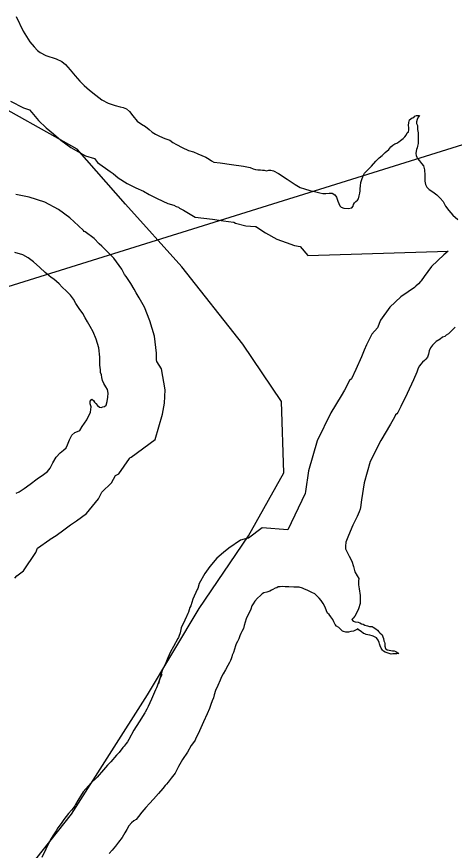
# Model space of a CAD drawing. Extents: x 1662474 to 1856135, y 779280 to 917889.
# Drawn here: x 1734319 to 1734898, y 799088 to 800189 of the extents above; entities that cross this region are included whole.
import ezdxf

# ---------------------------------------------------------------- set-up
doc = ezdxf.new("R2010")
doc.units = 0
for name, color, linetype in [('Exist Boundary Political City Limit New', 7, 'Continuous'), ('Exist Hydrographic Lake Shore', 7, 'Continuous'), ('Exist Road Primary Interstate Structure Standard Bridge Number Label', 7, 'Continuous'), ('Map Preparation Boundary City Limit Buffer Line', 7, 'Continuous'), ('Old_Level_44', 7, 'Continuous')]:
    doc.layers.add(name, color=color, linetype=linetype)

msp = doc.modelspace()

# ---------------------------------------------------------------- linework, layer by layer
at = {"layer": 'Exist Boundary Political City Limit New'}
msp.add_lwpolyline([(1734286.8, 799004.4), (1734391.8, 799136), (1734492.1, 799293.8), (1734560.5, 799407.8), (1734625.8, 799503.5), (1734672.2, 799586.6), (1734669.4, 799680.9), (1734617.9, 799756.8), (1734537.5, 799858.7), (1734462.9, 799941.7), (1734399.1, 800014.2), (1734271.5, 800085.6), (1734192, 800080.9), (1734073.6, 800063.8), (1733986.1, 800043.5), (1733875.9, 800005.3), (1733759.5, 799963.1), (1733676.2, 799924.5), (1733573.8, 799878.8)], dxfattribs=at)
at = {"layer": 'Exist Hydrographic Lake Shore'}
for points in [[(1734318.5, 800189.2), (1734327.9, 800170.1), (1734336.6, 800155.9), (1734342.1, 800149.3), (1734346.6, 800144.3), (1734350, 800141.9), (1734357.6, 800138), (1734371.2, 800133.3), (1734378.9, 800129.9), (1734383.6, 800125.9), (1734389.9, 800118.9), (1734396.4, 800111), (1734402.5, 800103.9), (1734408.2, 800098.4), (1734415.6, 800092.1), (1734423.8, 800085.6), (1734431.9, 800079.5), (1734440.2, 800074.8), (1734449.5, 800071.9), (1734456, 800070.3), (1734459.8, 800069.2), (1734462, 800068.5), (1734464.4, 800067.4), (1734468.1, 800064), (1734472.9, 800058.2), (1734478.4, 800051.4), (1734484.1, 800047.2), (1734489.4, 800044.1), (1734494.1, 800040.4), (1734498.2, 800036.7), (1734502.5, 800034.1), (1734508, 800031.2), (1734515.1, 800028.3), (1734521.4, 800025.9), (1734525.6, 800023.1), (1734530.2, 800020.4), (1734537.9, 800016.5), (1734546.2, 800012.6), (1734552.9, 800010.5), (1734558.4, 800008.1), (1734563.9, 800006), (1734569.1, 800003.6), (1734573.4, 800000.8), (1734576.8, 799998.9), (1734579.9, 799997.1), (1734588, 799996.1), (1734603.2, 799993.9), (1734618.8, 799991.6), (1734627.6, 799989.8), (1734631.6, 799988.2), (1734634.8, 799987.4), (1734637.9, 799987.1), (1734641.4, 799987.1), (1734644, 799986.6), (1734646.2, 799986.3), (1734649.2, 799985.8), (1734652.4, 799986.3), (1734655.2, 799986.3), (1734658.6, 799985.6), (1734665.2, 799982.1), (1734676.5, 799974.8), (1734687.2, 799967.7), (1734694.1, 799963.8), (1734699.4, 799961.9), (1734706.6, 799959.6), (1734714.8, 799957.7), (1734720, 799956.4), (1734724, 799955.6), (1734727.6, 799955.6), (1734732.1, 799956.1), (1734736.1, 799955.9), (1734739.8, 799954.1), (1734742.1, 799950.9), (1734743.6, 799945.6), (1734744.8, 799942.5), (1734746.2, 799939.6), (1734747.9, 799937.8), (1734751.5, 799936.4)], [(1734751.5, 799936.4), (1734757.4, 799935.7), (1734762.2, 799936.7), (1734763.9, 799939.1), (1734764.4, 799941.2), (1734765.8, 799943.2), (1734767.5, 799944.9), (1734769.6, 799946.7), (1734771.2, 799948.8), (1734772, 799952.4), (1734772.8, 799956.1), (1734773.4, 799959), (1734773.4, 799961.9), (1734773.6, 799965.6), (1734774.1, 799970.3), (1734776, 799975.6), (1734777.8, 799980), (1734778.9, 799982.6), (1734782.2, 799985.6), (1734788, 799991.6), (1734794.1, 799998.4), (1734798.2, 800002.9), (1734802.5, 800006), (1734806.4, 800009.9), (1734810.9, 800013.9), (1734813.8, 800017.3), (1734816.6, 800019.6), (1734819, 800021.2), (1734821.6, 800022.2), (1734824.2, 800024.1), (1734826.4, 800025.7), (1734830, 800028.3), (1734832.4, 800030.4), (1734834, 800032.8), (1734835.5, 800035.7), (1734836.9, 800037.2), (1734837.6, 800039.6), (1734837.4, 800042.8), (1734836.9, 800045.6), (1734837.4, 800049.3), (1734838.6, 800052.8), (1734840, 800054.1), (1734842.1, 800055.6), (1734844.2, 800056.1), (1734845.5, 800057.7), (1734847.6, 800058.5), (1734851.5, 800058.8), (1734850, 800056.4), (1734848.6, 800053.5), (1734847.6, 800050.4), (1734847.6, 800048.2), (1734849.1, 800045.4), (1734849.1, 800042.8), (1734849.1, 800040.1), (1734849.8, 800035.7), (1734849.8, 800032.8), (1734850, 800029.6), (1734850, 800027.5), (1734849.8, 800021.5), (1734849.1, 800018.3), (1734848.4, 800016.2), (1734847.6, 800013.9), (1734847.4, 800011.5), (1734846.9, 800008.6), (1734847.4, 800006), (1734847.9, 800003.6), (1734849.1, 800001.8), (1734851.5, 799998.9), (1734854.4, 799995.2), (1734856.8, 799992.1), (1734858.4, 799986.9), (1734858.9, 799979.8), (1734858.6, 799971.9), (1734859.6, 799967.7), (1734861.5, 799964.2), (1734864.4, 799961.1), (1734869.1, 799958), (1734874.6, 799954.1), (1734879.1, 799949.6), (1734882.8, 799944.9), (1734885.9, 799939.1), (1734890.4, 799933.1), (1734895.9, 799927), (1734902.5, 799921.5)], [(1734318.5, 799559.8), (1734322.6, 799561.9), (1734329.2, 799566.1), (1734337.1, 799571.9), (1734346.2, 799578.7), (1734354.8, 799584.8), (1734360, 799588.4), (1734363.6, 799592.9), (1734367, 799600), (1734371.2, 799607.6), (1734376.5, 799613.1), (1734381.2, 799616.8), (1734384.4, 799619.7), (1734386.5, 799623.6), (1734388.9, 799630.4), (1734392.2, 799636.4), (1734395.9, 799639.9), (1734399.6, 799641.2), (1734402.5, 799642.8), (1734405.9, 799647.8), (1734411.9, 799656.7), (1734416.6, 799666.9), (1734417.8, 799673.8), (1734416.4, 799677.9), (1734416.4, 799681.6), (1734418.5, 799683.9), (1734420.9, 799682.1), (1734421.9, 799680.3), (1734424, 799678.4), (1734426.1, 799675.6), (1734428.5, 799673.4), (1734430.9, 799672.9), (1734433.1, 799673.8), (1734435.2, 799674.5), (1734437.4, 799676.1), (1734438.8, 799680.8), (1734439.8, 799686.9), (1734440, 799692.1), (1734439.2, 799696.8), (1734436.9, 799700.5), (1734434.5, 799704.7), (1734432.6, 799708.9), (1734431.9, 799712.6), (1734431.4, 799716), (1734430, 799719.1), (1734429.8, 799722.8), (1734429.2, 799729.1), (1734429.2, 799739.6), (1734427.6, 799751.7), (1734424.2, 799763.2), (1734420.4, 799772.9), (1734416.4, 799780), (1734412.8, 799786.1), (1734409.5, 799791.6), (1734406.4, 799797.1), (1734401.6, 799803.9), (1734397.2, 799810.5), (1734394.4, 799816), (1734390.4, 799821.5), (1734385.1, 799826.8), (1734379.4, 799832.2), (1734375.1, 799836.4), (1734372, 799839.6), (1734368.1, 799842.5), (1734364.6, 799844.6), (1734361.5, 799847.2), (1734356.8, 799851.4), (1734349.8, 799858), (1734341.6, 799865.6), (1734334.5, 799870.8), (1734327.1, 799874.8), (1734316.9, 799877.9)], [(1734898.8, 799779), (1734895.9, 799776.1), (1734892.8, 799773.2), (1734889.9, 799770.3), (1734886.8, 799768.8), (1734884.9, 799766.9), (1734882.2, 799765.9), (1734878.9, 799763.5), (1734873.6, 799760.1), (1734868.9, 799755.6), (1734866, 799751.7), (1734864.4, 799747.8), (1734863.4, 799743.3), (1734862, 799739.6), (1734860, 799736.8), (1734858.1, 799735.1), (1734855.8, 799732.8), (1734853.6, 799730.4), (1734851.5, 799728.1), (1734850, 799724.9), (1734847.9, 799719.9), (1734843.6, 799709.7), (1734835.2, 799691.6), (1734827.1, 799674.2), (1734823.2, 799666.6), (1734821.6, 799664.8), (1734820, 799663.2), (1734818.5, 799660.4), (1734813.2, 799650.9), (1734800.4, 799629.6), (1734786.5, 799601.8), (1734778.4, 799573.5), (1734775.1, 799551.2), (1734773.6, 799540.9), (1734773.4, 799538.8), (1734771.8, 799535.1), (1734769.1, 799529.1), (1734763.6, 799517.6), (1734757.6, 799503.9), (1734754.4, 799495.2), (1734753.6, 799490), (1734753.6, 799486.3), (1734755.8, 799482.1), (1734758.6, 799476.6), (1734762.2, 799470.1), (1734764.4, 799463), (1734766.2, 799455.9), (1734769.1, 799450.9), (1734771.5, 799447.2), (1734771.2, 799444.3), (1734770.8, 799442), (1734770.8, 799439.1), (1734772, 799433.6), (1734773.4, 799424.6), (1734773.4, 799414.4), (1734771.2, 799407.1), (1734768.4, 799401.6), (1734766, 799397.6), (1734763.9, 799394.8), (1734762.2, 799392.9), (1734763.9, 799390.8), (1734766.8, 799390.2), (1734770.5, 799389.8), (1734772.8, 799388.9), (1734775.1, 799387.6), (1734777.2, 799387.1), (1734779.4, 799385.8), (1734782.8, 799384.8), (1734785.6, 799384), (1734788.9, 799383.7), (1734790.6, 799382.9), (1734794.1, 799380.6), (1734795.9, 799379.2), (1734798, 799376.9), (1734799.4, 799375.6), (1734802.2, 799372.7), (1734803.2, 799370.1), (1734804.2, 799367.9), (1734804.6, 799364.8), (1734805.4, 799363), (1734805.6, 799361.4), (1734805.9, 799358), (1734806.6, 799354.8), (1734808.8, 799353.2), (1734811.6, 799352.5), (1734813.8, 799352.2), (1734816.1, 799351.9), (1734818, 799351.7), (1734820.4, 799350.9)], [(1734816.6, 799347.8), (1734814, 799347.5), (1734810.4, 799348.8), (1734806.4, 799349.9), (1734804.2, 799351.2), (1734802.8, 799352.5), (1734801.1, 799355.4), (1734799.6, 799358.5), (1734798.8, 799360.9), (1734798.2, 799362.7), (1734796.8, 799365.6), (1734794.9, 799368.8), (1734790.6, 799370.9), (1734788.9, 799371.6), (1734785.9, 799372.4), (1734783.2, 799372.7), (1734781, 799373.2), (1734779.4, 799374), (1734777.5, 799374.5), (1734774.6, 799377.1), (1734771.2, 799379.5), (1734769.9, 799380.8), (1734767.2, 799379), (1734764.4, 799377.9), (1734760.8, 799377.4), (1734757.6, 799376.4), (1734754.4, 799376.4), (1734751.2, 799377.1), (1734749.8, 799377.7), (1734747.6, 799380.1), (1734744.8, 799382.7), (1734742.1, 799384.5), (1734740, 799386.3), (1734738.4, 799390), (1734736.9, 799393.2), (1734734.5, 799396.8), (1734732.1, 799399.8), (1734730.2, 799401.6), (1734728.8, 799404.4), (1734726.9, 799409.4), (1734724.2, 799414.1), (1734721.6, 799418.1), (1734719.2, 799421.5), (1734716.4, 799423.9), (1734713.2, 799427), (1734709.5, 799428.9), (1734705.9, 799430.7), (1734703, 799432), (1734699.6, 799433.3), (1734696.8, 799434.4), (1734692.5, 799435.9), (1734685.6, 799435.9), (1734678.9, 799436.2), (1734674.1, 799436.4), (1734670.5, 799436.8), (1734667.5, 799436.4), (1734664.6, 799436.2), (1734662.9, 799434.9), (1734660.8, 799434.4), (1734657.6, 799432.8), (1734656, 799431.8), (1734653.6, 799430.4), (1734650, 799429.4), (1734646, 799428.3), (1734643.6, 799426.8), (1734641.4, 799424.9), (1734637.6, 799421.5), (1734634, 799417.3), (1734631.6, 799413.9), (1734630, 799411), (1734628.8, 799406.8), (1734627.1, 799402.9), (1734624.8, 799398.7), (1734622.6, 799393.9), (1734621.4, 799389.8), (1734620, 799385), (1734618.8, 799381.1), (1734616.6, 799377.4), (1734615.6, 799374.5), (1734614.2, 799371.6), (1734612.8, 799367.7), (1734610.9, 799364), (1734609.5, 799361.1), (1734608.2, 799358.2), (1734607.2, 799354.1), (1734605.6, 799349.6), (1734604.2, 799345.9), (1734603.5, 799343.6), (1734602.5, 799341.2), (1734601.6, 799339.1), (1734600.4, 799336.4), (1734598.2, 799332.2), (1734595.1, 799326.8), (1734592, 799321.2), (1734589.9, 799317.3), (1734588, 799313.1), (1734585.1, 799306), (1734582, 799299.2), (1734580.4, 799293.7), (1734579.4, 799289.8)], [(1734820.4, 799350.9), (1734824.2, 799348.2), (1734821.6, 799347.8), (1734818.8, 799347.8), (1734816.6, 799347.8)], [(1734579.4, 799289.8), (1734577.5, 799285.6), (1734575.8, 799280.8), (1734574.1, 799275.6), (1734570.8, 799268.5), (1734566, 799258), (1734561, 799246.2), (1734557.6, 799239.6), (1734555.8, 799236.2), (1734555, 799233.8), (1734553.1, 799230.7), (1734550, 799226.8), (1734544.8, 799218.1), (1734538.4, 799208.1), (1734533.1, 799198.9), (1734528.5, 799190), (1734523.2, 799183.7), (1734519.5, 799178.4), (1734517.4, 799175.6), (1734515.4, 799173.8), (1734512.5, 799169.8), (1734506.6, 799163.5), (1734499.9, 799155.9), (1734494.9, 799150.1), (1734489.9, 799144.9), (1734484.6, 799138.6), (1734480.4, 799132.8), (1734477.2, 799129.1), (1734474.1, 799127.3), (1734470.8, 799124.4), (1734467.6, 799120.8), (1734464.6, 799116), (1734462, 799111.2), (1734458.4, 799105.2), (1734453.9, 799099.2), (1734449.8, 799093.7), (1734445.2, 799088.7), (1734441.6, 799084)]]:
    msp.add_lwpolyline(points, dxfattribs=at)
at = {"layer": 'Exist Road Primary Interstate Structure Standard Bridge Number Label'}
msp.add_line((1732939.5, 799405.6), (1735326.4, 800150.8), dxfattribs=at)
at = {"layer": 'Map Preparation Boundary City Limit Buffer Line'}
msp.add_lwpolyline([(1734286.8, 799004.4), (1734391.8, 799136), (1734492.1, 799293.8), (1734560.5, 799407.8), (1734625.8, 799503.5), (1734672.2, 799586.6), (1734669.4, 799680.9), (1734617.9, 799756.8), (1734537.5, 799858.7), (1734462.9, 799941.7), (1734399.1, 800014.2), (1734271.5, 800085.6), (1734192, 800080.9), (1734073.6, 800063.8), (1733986.1, 800043.5), (1733875.9, 800005.3), (1733759.5, 799963.1), (1733676.2, 799924.5), (1733573.8, 799878.8)], dxfattribs=at)
at = {"layer": 'Old_Level_44'}
for points in [[(1734311, 800077.7), (1734328.1, 800068.9), (1734336.2, 800066), (1734339, 800062.7), (1734348, 800052.2), (1734358, 800042.6), (1734367.8, 800034.3), (1734377.7, 800026.3), (1734390.8, 800016.6), (1734410.3, 800005.5), (1734422, 800001.9), (1734426.1, 799996.8), (1734442.6, 799984.7), (1734446.7, 799982.2), (1734453.2, 799976.4), (1734465.4, 799968.8), (1734476.5, 799963), (1734486.8, 799958.9), (1734494.5, 799954.5), (1734504.7, 799949.2), (1734519, 799942.5), (1734526.8, 799940.1), (1734530, 799938.7), (1734533, 799937.5), (1734534.5, 799936.5), (1734539.7, 799933.7), (1734554.9, 799924.6), (1734578.2, 799921.7), (1734592.4, 799919.7), (1734605.6, 799917.7), (1734606.3, 799917.6), (1734608.5, 799916.7), (1734622.2, 799913.1), (1734634.6, 799912.2), (1734635.3, 799912.1), (1734635.4, 799912), (1734648, 799903.7), (1734663, 799895.2), (1734675.5, 799890.8), (1734686.5, 799887.2), (1734693.9, 799885.5), (1734704, 799873.9), (1734889.6, 799879.6)], [(1734316.6, 799447.5), (1734319.4, 799450.6), (1734328.2, 799457.3), (1734344.5, 799481.5), (1734346.5, 799487.4), (1734363.2, 799498.7), (1734363.5, 799499.1), (1734371.4, 799504.1), (1734381.7, 799511.5), (1734390.5, 799518.1), (1734398.1, 799523.5), (1734411.6, 799533), (1734427.5, 799552.5), (1734431.6, 799561.1), (1734444.6, 799573.4), (1734449.9, 799583.1), (1734454.4, 799585.6), (1734468.1, 799605.9), (1734468.7, 799606.8), (1734470.7, 799607.5), (1734502.3, 799630.7), (1734512, 799664.2), (1734514.5, 799679), (1734515.3, 799696.3), (1734510.8, 799724.2), (1734504.6, 799733.9), (1734504.2, 799736), (1734504.2, 799744.7), (1734501.2, 799767.3), (1734495.2, 799787.7), (1734488.1, 799805.5), (1734481.2, 799817.7), (1734477.2, 799824.4), (1734474.4, 799829.2), (1734470, 799837), (1734463.7, 799846.1), (1734461.9, 799848.8), (1734458.3, 799855.6), (1734447.6, 799870.4), (1734437.6, 799880.4), (1734431.6, 799886.1), (1734428.2, 799889.4), (1734421.4, 799896.3), (1734409.6, 799905.1), (1734408.5, 799905.7), (1734407.4, 799906.8), (1734400.9, 799912.8), (1734389.6, 799923.4), (1734374.6, 799934.4), (1734356.2, 799944.3), (1734335.5, 799950.7), (1734318.1, 799954.2)], [(1734889.6, 799879.6), (1734883.8, 799874.6), (1734867.6, 799859.4), (1734857.9, 799845.9), (1734853.9, 799840.3), (1734853.1, 799839.5), (1734850.4, 799836.4), (1734847, 799833.4), (1734845.2, 799831.5), (1734836.7, 799825.6), (1734827.1, 799819.3), (1734812.5, 799805.6), (1734800.1, 799788.6), (1734795.9, 799778.4), (1734788.5, 799770.1), (1734781.6, 799755.8), (1734778.7, 799749), (1734774.9, 799739.8), (1734767.3, 799723.2), (1734761.6, 799711.1), (1734759.2, 799708.8), (1734752.4, 799695.9), (1734748.3, 799688.5), (1734734.6, 799665.9), (1734716.3, 799629.1), (1734704.9, 799589.3), (1734700.9, 799562), (1734700.6, 799559.6), (1734677.6, 799511.4)], [(1734677.6, 799511.4), (1734643.8, 799514.3), (1734625.5, 799500.6), (1734624.9, 799500.3), (1734615, 799497.7), (1734599.4, 799487.4), (1734592.5, 799481.8), (1734583.8, 799473.9), (1734574.6, 799463.3), (1734568, 799453.7), (1734560.6, 799440.5), (1734558.6, 799434.2), (1734557.7, 799432.6), (1734552.2, 799420.1), (1734549.5, 799411.3), (1734548.1, 799408.8), (1734546.1, 799402.9), (1734545.3, 799401.2), (1734544.1, 799398.1), (1734543.6, 799397.2), (1734541.3, 799392.3), (1734536.8, 799382.1), (1734535.3, 799375.6), (1734533.4, 799370.5), (1734533, 799369.5), (1734532.2, 799367.8), (1734526.4, 799357.6), (1734522.6, 799350.5), (1734519, 799342.5), (1734516.2, 799335.7), (1734511.6, 799325.6), (1734508, 799313.6), (1734506.7, 799308.2)], [(1734510.9, 799320.4), (1734508, 799313.9), (1734504.7, 799304.9), (1734504.1, 799303), (1734502.7, 799300.1), (1734497.3, 799288.1), (1734493, 799278), (1734491.3, 799274.7), (1734489.2, 799270.7), (1734488.4, 799269.7), (1734481.1, 799257.8), (1734474.2, 799246.9), (1734467.2, 799234.8), (1734465.6, 799231.7), (1734463.8, 799229.5), (1734461.2, 799225.9), (1734459.3, 799224.2), (1734454.6, 799217.6), (1734451.1, 799213.9), (1734443.5, 799205.3), (1734439.4, 799200.6), (1734433.8, 799194.8), (1734425.6, 799184.9), (1734424.8, 799183.8), (1734417.5, 799177.4), (1734407.2, 799165.5), (1734400, 799154.2), (1734397.1, 799148.8), (1734396, 799147.1), (1734393.8, 799144), (1734391.8, 799141.4), (1734387.6, 799136.8), (1734381.7, 799129.1), (1734377.9, 799123.9), (1734373.6, 799117.9), (1734371.2, 799114), (1734366.2, 799106.3), (1734365.7, 799105.1), (1734364, 799102.7), (1734357.9, 799090), (1734352.6, 799078.9)]]:
    msp.add_lwpolyline(points, dxfattribs=at)

doc.saveas('drawing.dxf')
